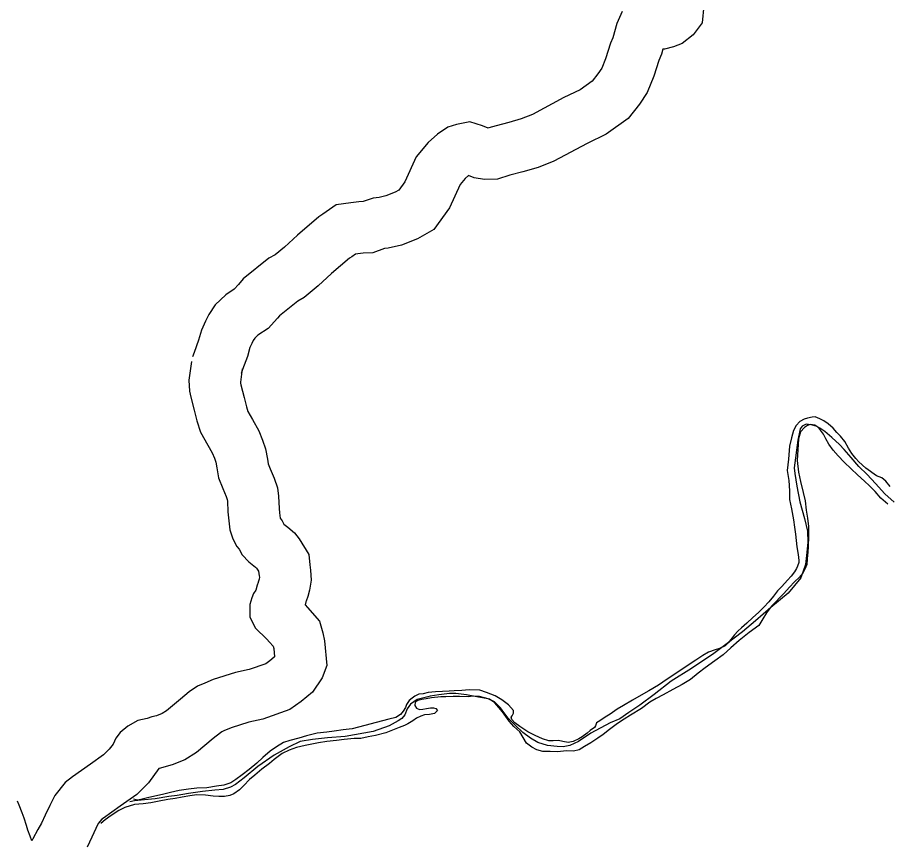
# Model space of a CAD drawing. Extents: x -939622 to -934245, y 1383184 to 1385301.
# Drawn here: x -935211.68 to -935196.45, y 1384114.37 to 1384128.85 of the extents above; entities that cross this region are included whole.
import ezdxf

# ---------------------------------------------------------------- set-up
doc = ezdxf.new("R2010")
doc.units = 0
for name, color, linetype in [('Level 10', 7, 'Continuous'), ('Level 8', 7, 'Continuous'), ('Level 9', 7, 'Continuous')]:
    doc.layers.add(name, color=color, linetype=linetype)

msp = doc.modelspace()

# ---------------------------------------------------------------- linework, layer by layer
at = {"layer": 'Level 10'}
for points in [[(-935201.095, 1384128.957), (-935201.189, 1384128.744), (-935201.26, 1384128.497), (-935201.299, 1384128.4), (-935201.384, 1384128.129), (-935201.451, 1384127.966), (-935201.521, 1384127.864), (-935201.618, 1384127.737), (-935201.832, 1384127.586), (-935202.115, 1384127.45), (-935202.666, 1384127.155), (-935202.861, 1384127.078), (-935203.075, 1384127.014), (-935203.302, 1384126.956), (-935203.429, 1384126.917), (-935203.442, 1384126.916), (-935203.537, 1384126.955), (-935203.761, 1384127.022), (-935203.996, 1384126.977), (-935204.144, 1384126.93), (-935204.328, 1384126.806), (-935204.49, 1384126.66), (-935204.7, 1384126.409), (-935204.899, 1384125.971), (-935205.003, 1384125.827), (-935205.066, 1384125.792), (-935205.229, 1384125.727), (-935205.346, 1384125.7), (-935205.455, 1384125.687), (-935205.627, 1384125.627), (-935205.706, 1384125.624), (-935205.844, 1384125.604), (-935206.103, 1384125.569), (-935206.332, 1384125.406), (-935206.403, 1384125.359), (-935206.78, 1384125.04), (-935207.006, 1384124.829), (-935207.169, 1384124.696), (-935207.277, 1384124.635), (-935207.726, 1384124.276), (-935207.808, 1384124.178), (-935207.885, 1384124.093), (-935208.032, 1384123.994), (-935208.221, 1384123.818), (-935208.329, 1384123.649), (-935208.39, 1384123.535), (-935208.458, 1384123.378), (-935208.51, 1384123.2), (-935208.587, 1384122.989), (-935208.614, 1384122.909)], [(-935199.663, 1384129.06), (-935199.696, 1384128.756), (-935199.849, 1384128.545), (-935200.045, 1384128.395), (-935200.194, 1384128.339), (-935200.35, 1384128.298), (-935200.381, 1384128.297), (-935200.407, 1384128.207), (-935200.45, 1384128.099), (-935200.537, 1384127.821), (-935200.655, 1384127.537), (-935200.791, 1384127.336), (-935200.988, 1384127.08), (-935201.374, 1384126.808), (-935201.707, 1384126.647), (-935202.288, 1384126.337), (-935202.565, 1384126.227), (-935202.835, 1384126.146), (-935203.058, 1384126.089), (-935203.277, 1384126.022), (-935203.504, 1384126.013), (-935203.684, 1384126.043), (-935203.785, 1384126.084), (-935203.841, 1384126.033), (-935203.932, 1384125.925), (-935204.117, 1384125.517), (-935204.39, 1384125.139), (-935204.679, 1384124.977), (-935204.958, 1384124.867), (-935205.188, 1384124.812), (-935205.252, 1384124.804), (-935205.457, 1384124.733), (-935205.625, 1384124.726), (-935205.72, 1384124.713), (-935205.761, 1384124.707), (-935205.824, 1384124.662), (-935205.865, 1384124.635), (-935206.182, 1384124.368), (-935206.413, 1384124.152), (-935206.66, 1384123.949), (-935206.772, 1384123.886), (-935207.095, 1384123.628), (-935207.13, 1384123.586), (-935207.29, 1384123.409), (-935207.471, 1384123.287), (-935207.524, 1384123.237), (-935207.552, 1384123.194), (-935207.578, 1384123.144), (-935207.609, 1384123.072), (-935207.654, 1384122.918), (-935207.739, 1384122.688), (-935207.763, 1384122.617)], [(-935208.634, 1384122.828), (-935208.682, 1384122.5), (-935208.668, 1384122.308), (-935208.643, 1384122.204), (-935208.585, 1384121.974), (-935208.537, 1384121.788), (-935208.474, 1384121.589), (-935208.346, 1384121.367), (-935208.27, 1384121.23), (-935208.233, 1384121.134), (-935208.208, 1384121.067), (-935208.192, 1384120.969), (-935208.161, 1384120.791), (-935208.087, 1384120.605), (-935208.025, 1384120.464), (-935208.009, 1384120.413), (-935208.004, 1384120.383), (-935207.996, 1384120.199), (-935207.987, 1384120.095), (-935207.964, 1384119.884), (-935207.911, 1384119.727), (-935207.838, 1384119.592), (-935207.8, 1384119.543), (-935207.746, 1384119.447), (-935207.631, 1384119.323), (-935207.511, 1384119.228), (-935207.493, 1384119.213), (-935207.458, 1384119.157), (-935207.446, 1384119.076), (-935207.444, 1384119.051), (-935207.45, 1384119.018), (-935207.463, 1384118.967), (-935207.464, 1384118.962), (-935207.486, 1384118.913), (-935207.508, 1384118.827), (-935207.545, 1384118.768), (-935207.575, 1384118.691), (-935207.614, 1384118.576), (-935207.611, 1384118.354), (-935207.511, 1384118.161), (-935207.315, 1384117.967), (-935207.269, 1384117.918), (-935207.203, 1384117.844), (-935207.194, 1384117.803), (-935207.182, 1384117.659), (-935207.184, 1384117.655), (-935207.263, 1384117.591), (-935207.334, 1384117.539), (-935207.626, 1384117.436), (-935207.864, 1384117.386), (-935208.251, 1384117.26), (-935208.402, 1384117.196), (-935208.529, 1384117.147), (-935208.673, 1384117.045), (-935208.827, 1384116.92), (-935209.072, 1384116.713), (-935209.148, 1384116.666), (-935209.248, 1384116.627), (-935209.33, 1384116.606), (-935209.41, 1384116.58), (-935209.572, 1384116.545), (-935209.746, 1384116.448), (-935209.88, 1384116.334), (-935209.958, 1384116.238), (-935210.005, 1384116.132), (-935210.072, 1384116.042), (-935210.172, 1384115.941), (-935210.402, 1384115.78), (-935210.715, 1384115.558), (-935210.843, 1384115.457), (-935211.023, 1384115.23), (-935211.114, 1384115.054), (-935211.194, 1384114.885), (-935211.258, 1384114.747), (-935211.323, 1384114.638), (-935211.408, 1384114.473), (-935211.427, 1384114.439), (-935211.458, 1384114.518), (-935211.495, 1384114.626), (-935211.52, 1384114.706), (-935211.564, 1384114.832), (-935211.598, 1384114.929), (-935211.65, 1384115.06), (-935211.68, 1384115.132)], [(-935207.743, 1384122.698), (-935207.777, 1384122.467), (-935207.776, 1384122.448), (-935207.769, 1384122.421), (-935207.712, 1384122.196), (-935207.671, 1384122.035), (-935207.645, 1384121.953), (-935207.563, 1384121.811), (-935207.454, 1384121.614), (-935207.391, 1384121.453), (-935207.335, 1384121.299), (-935207.305, 1384121.121), (-935207.29, 1384121.036), (-935207.257, 1384120.952), (-935207.183, 1384120.784), (-935207.129, 1384120.619), (-935207.107, 1384120.47), (-935207.098, 1384120.257), (-935207.091, 1384120.181), (-935207.081, 1384120.084), (-935207.046, 1384120.04), (-935207.015, 1384119.983), (-935206.944, 1384119.927), (-935206.829, 1384119.831), (-935206.751, 1384119.723), (-935206.58, 1384119.45), (-935206.564, 1384119.267), (-935206.551, 1384119.178), (-935206.538, 1384118.999), (-935206.57, 1384118.827), (-935206.598, 1384118.715), (-935206.625, 1384118.636), (-935206.632, 1384118.619), (-935206.645, 1384118.568), (-935206.604, 1384118.524), (-935206.39, 1384118.285), (-935206.334, 1384118.08), (-935206.302, 1384117.941), (-935206.266, 1384117.509), (-935206.344, 1384117.292), (-935206.513, 1384117.041), (-935206.713, 1384116.878), (-935206.909, 1384116.735), (-935207.382, 1384116.568), (-935207.63, 1384116.516), (-935207.936, 1384116.416), (-935208.066, 1384116.361), (-935208.1, 1384116.348), (-935208.128, 1384116.328), (-935208.253, 1384116.227), (-935208.543, 1384115.982), (-935208.747, 1384115.856), (-935208.969, 1384115.77), (-935209.079, 1384115.741), (-935209.178, 1384115.71), (-935209.202, 1384115.704), (-935209.387, 1384115.454), (-935209.589, 1384115.251), (-935209.883, 1384115.044), (-935210.176, 1384114.837), (-935210.203, 1384114.816), (-935210.264, 1384114.739), (-935210.307, 1384114.655), (-935210.379, 1384114.503), (-935210.461, 1384114.327)]]:
    msp.add_lwpolyline(points, dxfattribs=at)
at = {"layer": 'Level 8'}
for points in [[(-935196.33, 1384120.368), (-935196.495, 1384120.513), (-935196.659, 1384120.694), (-935196.806, 1384120.848), (-935196.949, 1384120.99), (-935197.084, 1384121.147), (-935197.209, 1384121.287), (-935197.292, 1384121.376), (-935197.423, 1384121.5), (-935197.547, 1384121.604), (-935197.635, 1384121.662), (-935197.699, 1384121.695), (-935197.784, 1384121.72), (-935197.871, 1384121.731), (-935197.942, 1384121.694), (-935197.978, 1384121.649), (-935198.02, 1384121.45), (-935198.082, 1384120.965), (-935198.074, 1384120.866), (-935198.035, 1384120.644), (-935197.983, 1384120.372), (-935197.9, 1384120.082), (-935197.852, 1384119.857), (-935197.843, 1384119.659), (-935197.866, 1384119.43), (-935197.885, 1384119.274), (-935197.966, 1384119.041), (-935198.19, 1384118.771), (-935198.493, 1384118.523), (-935198.762, 1384118.288), (-935198.985, 1384118.096), (-935199.255, 1384117.891), (-935199.487, 1384117.716), (-935199.88, 1384117.452), (-935200.237, 1384117.231), (-935200.531, 1384116.998), (-935200.783, 1384116.815), (-935200.977, 1384116.686), (-935201.137, 1384116.572), (-935201.304, 1384116.501), (-935201.644, 1384116.325), (-935201.861, 1384116.178), (-935202.008, 1384116.107), (-935202.124, 1384116.081), (-935202.23, 1384116.088), (-935202.401, 1384116.104), (-935202.57, 1384116.162), (-935202.701, 1384116.238), (-935202.831, 1384116.335), (-935202.968, 1384116.462), (-935203.09, 1384116.584), (-935203.167, 1384116.685), (-935203.222, 1384116.768), (-935203.329, 1384116.872), (-935203.441, 1384116.924), (-935203.61, 1384116.952), (-935203.818, 1384116.994), (-935204.007, 1384117.016), (-935204.118, 1384117.017), (-935204.301, 1384116.996), (-935204.457, 1384116.97), (-935204.493, 1384116.961), (-935204.682, 1384116.913), (-935204.801, 1384116.833), (-935204.859, 1384116.748), (-935204.9, 1384116.643), (-935204.95, 1384116.579), (-935205.013, 1384116.536), (-935205.173, 1384116.452), (-935205.454, 1384116.349), (-935205.943, 1384116.267), (-935206.252, 1384116.239)], [(-935206.252, 1384116.239), (-935206.516, 1384116.214), (-935206.729, 1384116.175), (-935206.923, 1384116.085), (-935207.188, 1384115.94), (-935207.47, 1384115.741), (-935207.711, 1384115.542), (-935207.865, 1384115.426), (-935207.948, 1384115.377), (-935208.077, 1384115.336), (-935208.224, 1384115.325), (-935208.443, 1384115.301), (-935208.686, 1384115.264), (-935208.881, 1384115.232), (-935209.028, 1384115.212), (-935209.267, 1384115.175), (-935209.456, 1384115.154), (-935209.63, 1384115.137), (-935209.713, 1384115.121)]]:
    msp.add_lwpolyline(points, dxfattribs=at)
at = {"layer": 'Level 9'}
for points in [[(-935196.401, 1384120.638), (-935196.478, 1384120.735), (-935196.551, 1384120.791), (-935196.642, 1384120.825), (-935196.828, 1384120.96), (-935196.953, 1384121.072), (-935197.005, 1384121.131), (-935197.073, 1384121.22), (-935197.129, 1384121.312), (-935197.197, 1384121.428), (-935197.274, 1384121.52), (-935197.335, 1384121.588), (-935197.402, 1384121.659), (-935197.488, 1384121.739), (-935197.564, 1384121.791), (-935197.634, 1384121.826), (-935197.715, 1384121.858), (-935197.769, 1384121.854), (-935197.847, 1384121.834), (-935197.907, 1384121.818), (-935197.984, 1384121.778), (-935198.046, 1384121.707), (-935198.093, 1384121.622), (-935198.132, 1384121.495), (-935198.163, 1384121.348), (-935198.18, 1384121.122), (-935198.203, 1384120.92), (-935198.179, 1384120.743), (-935198.163, 1384120.566), (-935198.167, 1384120.413), (-935198.128, 1384120.248), (-935198.094, 1384120.057), (-935198.077, 1384119.931), (-935198.059, 1384119.808), (-935198.048, 1384119.697), (-935198.034, 1384119.583), (-935198.02, 1384119.487), (-935198.007, 1384119.406), (-935198, 1384119.34), (-935197.999, 1384119.313), (-935198.022, 1384119.246), (-935198.042, 1384119.204), (-935198.077, 1384119.146), (-935198.133, 1384119.07), (-935198.201, 1384119.003), (-935198.301, 1384118.89), (-935198.375, 1384118.813), (-935198.442, 1384118.722), (-935198.527, 1384118.621), (-935198.616, 1384118.526), (-935198.71, 1384118.434), (-935198.808, 1384118.345), (-935198.911, 1384118.247), (-935199.006, 1384118.167), (-935199.071, 1384118.109), (-935199.13, 1384118.045), (-935199.191, 1384117.96), (-935199.238, 1384117.902)], [(-935196.441, 1384120.33), (-935196.563, 1384120.439), (-935196.667, 1384120.552), (-935196.765, 1384120.652), (-935196.854, 1384120.734), (-935196.976, 1384120.843), (-935197.083, 1384120.947), (-935197.205, 1384121.068), (-935197.312, 1384121.177), (-935197.398, 1384121.274), (-935197.475, 1384121.381), (-935197.528, 1384121.476), (-935197.572, 1384121.557), (-935197.621, 1384121.625), (-935197.67, 1384121.678), (-935197.722, 1384121.713), (-935197.8, 1384121.727), (-935197.851, 1384121.711), (-935197.901, 1384121.674), (-935197.972, 1384121.598), (-935198.006, 1384121.477), (-935198.029, 1384121.098), (-935198.01, 1384120.894), (-935197.974, 1384120.729), (-935197.926, 1384120.534), (-935197.893, 1384120.391), (-935197.875, 1384120.229), (-935197.851, 1384120.088), (-935197.834, 1384119.941), (-935197.83, 1384119.77), (-935197.839, 1384119.592), (-935197.846, 1384119.49), (-935197.853, 1384119.376), (-935197.863, 1384119.276), (-935197.895, 1384119.195), (-935197.936, 1384119.119), (-935197.991, 1384119.052), (-935198.077, 1384118.972), (-935198.163, 1384118.88), (-935198.266, 1384118.767), (-935198.478, 1384118.547), (-935198.569, 1384118.428), (-935198.63, 1384118.322), (-935198.703, 1384118.209), (-935198.869, 1384118.086), (-935199.044, 1384117.944), (-935199.191, 1384117.815), (-935199.327, 1384117.693), (-935199.473, 1384117.588), (-935199.639, 1384117.468), (-935199.763, 1384117.375), (-935199.896, 1384117.261), (-935200.045, 1384117.175), (-935200.209, 1384117.09), (-935200.378, 1384116.994), (-935200.5, 1384116.932), (-935200.607, 1384116.867), (-935200.758, 1384116.753), (-935200.948, 1384116.638), (-935201.058, 1384116.567), (-935201.174, 1384116.49)], [(-935199.238, 1384117.902), (-935199.291, 1384117.853), (-935199.39, 1384117.806), (-935199.467, 1384117.78), (-935199.581, 1384117.742), (-935199.679, 1384117.683), (-935199.803, 1384117.6), (-935200.305, 1384117.269), (-935200.456, 1384117.164), (-935200.626, 1384117.065), (-935200.763, 1384116.99), (-935200.914, 1384116.9), (-935201.069, 1384116.807), (-935201.179, 1384116.742), (-935201.303, 1384116.653), (-935201.389, 1384116.6), (-935201.487, 1384116.538), (-935201.541, 1384116.501), (-935201.561, 1384116.452), (-935201.581, 1384116.419), (-935201.652, 1384116.37), (-935201.709, 1384116.32), (-935201.792, 1384116.259), (-935201.854, 1384116.222), (-935201.949, 1384116.178), (-935202.042, 1384116.161), (-935202.133, 1384116.177), (-935202.208, 1384116.197), (-935202.304, 1384116.186), (-935202.379, 1384116.188), (-935202.488, 1384116.222), (-935202.615, 1384116.283), (-935202.743, 1384116.344), (-935202.888, 1384116.437), (-935202.974, 1384116.502), (-935203.023, 1384116.564), (-935203.039, 1384116.6), (-935203.018, 1384116.624), (-935202.995, 1384116.67), (-935202.996, 1384116.721), (-935203.085, 1384116.821), (-935203.203, 1384116.906), (-935203.316, 1384116.976), (-935203.467, 1384117.037), (-935203.585, 1384117.076), (-935203.774, 1384117.079), (-935203.9, 1384117.071), (-935204.033, 1384117.062), (-935204.12, 1384117.055), (-935204.237, 1384117.053), (-935204.363, 1384117.044), (-935204.492, 1384117.033), (-935204.575, 1384117.013), (-935204.653, 1384117.003), (-935204.725, 1384116.971), (-935204.769, 1384116.938), (-935204.82, 1384116.892), (-935204.872, 1384116.824), (-935204.889, 1384116.773), (-935204.927, 1384116.706), (-935204.974, 1384116.648), (-935205.057, 1384116.596), (-935205.177, 1384116.566), (-935205.823, 1384116.398), (-935205.979, 1384116.38), (-935206.138, 1384116.356), (-935206.266, 1384116.342), (-935206.434, 1384116.321), (-935206.617, 1384116.276), (-935206.754, 1384116.237), (-935206.913, 1384116.195), (-935207.02, 1384116.157), (-935207.145, 1384116.085), (-935207.255, 1384116.008), (-935207.385, 1384115.895), (-935207.488, 1384115.8), (-935207.624, 1384115.686), (-935207.746, 1384115.594), (-935207.855, 1384115.51), (-935207.945, 1384115.455), (-935208.064, 1384115.413), (-935208.193, 1384115.393), (-935208.367, 1384115.366), (-935208.538, 1384115.357), (-935208.685, 1384115.345), (-935208.849, 1384115.321), (-935209.002, 1384115.285), (-935209.143, 1384115.249), (-935209.277, 1384115.22), (-935209.403, 1384115.19), (-935209.519, 1384115.161), (-935209.576, 1384115.148), (-935209.649, 1384115.17)], [(-935201.174, 1384116.49), (-935201.313, 1384116.388), (-935201.429, 1384116.302), (-935201.518, 1384116.237), (-935201.643, 1384116.156), (-935201.755, 1384116.088), (-935201.847, 1384116.029), (-935201.946, 1384116.007), (-935202.07, 1384116.016), (-935202.225, 1384115.998), (-935202.352, 1384115.999), (-935202.484, 1384116), (-935202.59, 1384116.031), (-935202.675, 1384116.077), (-935202.766, 1384116.145), (-935202.887, 1384116.344), (-935202.988, 1384116.438), (-935203.07, 1384116.53), (-935203.132, 1384116.616), (-935203.191, 1384116.696), (-935203.252, 1384116.77), (-935203.32, 1384116.853), (-935203.414, 1384116.917), (-935203.592, 1384116.965), (-935203.706, 1384116.969), (-935203.787, 1384116.959), (-935203.944, 1384116.965), (-935204.052, 1384116.966), (-935204.181, 1384116.96), (-935204.268, 1384116.956), (-935204.43, 1384116.941), (-935204.526, 1384116.924), (-935204.598, 1384116.911), (-935204.672, 1384116.894), (-935204.717, 1384116.866), (-935204.725, 1384116.809), (-935204.697, 1384116.759), (-935204.642, 1384116.736), (-935204.582, 1384116.743), (-935204.52, 1384116.756), (-935204.451, 1384116.766), (-935204.397, 1384116.767), (-935204.354, 1384116.756), (-935204.327, 1384116.717), (-935204.38, 1384116.668), (-935204.464, 1384116.652), (-935204.554, 1384116.641), (-935204.619, 1384116.622), (-935204.697, 1384116.584), (-935204.759, 1384116.541), (-935204.848, 1384116.485), (-935204.905, 1384116.454), (-935205, 1384116.419), (-935205.23, 1384116.331), (-935205.409, 1384116.28), (-935205.538, 1384116.256), (-935205.67, 1384116.23), (-935205.787, 1384116.231), (-935205.961, 1384116.212), (-935206.092, 1384116.192), (-935206.263, 1384116.174), (-935206.407, 1384116.153), (-935206.527, 1384116.133), (-935206.641, 1384116.107), (-935206.793, 1384116.071), (-935206.925, 1384116.023), (-935207.047, 1384115.967), (-935207.183, 1384115.859), (-935207.269, 1384115.792), (-935207.399, 1384115.69), (-935207.523, 1384115.589), (-935207.618, 1384115.509), (-935207.715, 1384115.405), (-935207.795, 1384115.328), (-935207.893, 1384115.263), (-935207.961, 1384115.229), (-935208.054, 1384115.212), (-935208.157, 1384115.216), (-935208.256, 1384115.218), (-935208.388, 1384115.239), (-935208.539, 1384115.242), (-935208.661, 1384115.228), (-935208.796, 1384115.205), (-935208.919, 1384115.181), (-935209.045, 1384115.161), (-935209.2, 1384115.131), (-935209.347, 1384115.101), (-935209.479, 1384115.087), (-935209.632, 1384115.072), (-935209.799, 1384115.021), (-935209.906, 1384114.968), (-935210.037, 1384114.884), (-935210.147, 1384114.804), (-935210.22, 1384114.742)]]:
    msp.add_lwpolyline(points, dxfattribs=at)

doc.saveas('drawing.dxf')
